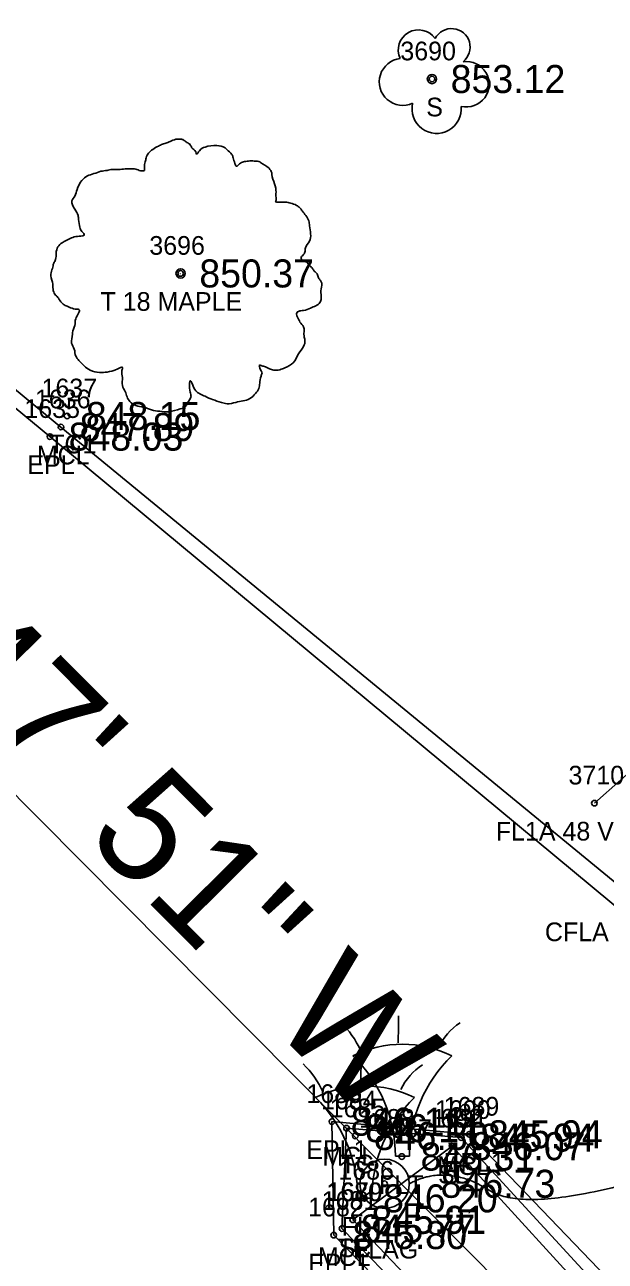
# Model space of a CAD drawing. Extents: x 1622501 to 1626664, y 1117816 to 1121579.
# Drawn here: x 1624818.4 to 1624849.5, y 1120113.7 to 1120179.9 of the extents above; entities that cross this region are included whole.
import ezdxf

# ---------------------------------------------------------------- set-up
doc = ezdxf.new("R2010")
doc.units = 0
for name, color, linetype in [('RD_EX_BldgApp', 7, 'Continuous'), ('RD_EX_BldgApp_txCode', 7, 'Continuous'), ('RD_EX_Conc', 7, 'Continuous'), ('RD_EX_Conc_txCode', 7, 'Continuous'), ('RD_EX_Fence_Other', 7, 'Continuous'), ('RD_EX_Fence_Other_txCode', 7, 'Continuous'), ('RD_EX_Road', 7, 'Continuous'), ('RD_EX_Road_txCode', 7, 'Continuous'), ('RD_EX_SU_Telecom', 7, 'Continuous'), ('RD_EX_TX_BldgApp_ELEV', 7, 'Continuous'), ('RD_EX_TX_Conc_ELEV', 7, 'Continuous'), ('RD_EX_TX_Road_ELEV', 7, 'Continuous'), ('RD_EX_TX_VEG_ELEV', 7, 'Continuous'), ('RD_EX_VEG', 7, 'Continuous'), ('RD_EX_VEG_txCode', 7, 'Continuous'), ('RD_HC_Cl', 7, 'Continuous'), ('RD_HC_Data', 7, 'Continuous'), ('RD_SMD_Locator', 7, 'Continuous')]:
    doc.layers.add(name, color=color, linetype=linetype)

msp = doc.modelspace()

# ---------------------------------------------------------------- linework, layer by layer
at = {"layer": 'RD_EX_BldgApp'}
for p, q in [((1624838.254, 1120119.294), (1624839.004, 1120119.294)), ((1624836.249, 1120117.056), (1624836.999, 1120117.056))]:
    msp.add_line(p, q, dxfattribs=at)
for centre, radius, start, end in [((1624800.547, 1120126.632), 37.876, 358.06712, 0.27154), ((1624831.936, 1120122.936), 4.895, 24.32791, 46.26654), ((1624843.517, 1120123.687), 3.283, 123.29064, 154.48862), ((1624838.629, 1120119.294), 5.997, 63.77943, 116.22057), ((1624830.754, 1120119.294), 7.5, 0, 45.83662), ((1624798.542, 1120124.394), 37.876, 358.06712, 0.27154), ((1624846.504, 1120119.294), 7.5, 134.16338, 180), ((1624829.931, 1120120.698), 4.895, 24.32791, 46.26654), ((1624841.512, 1120121.449), 3.283, 123.29064, 154.48862), ((1624836.624, 1120117.056), 5.997, 63.77943, 116.22057), ((1624828.749, 1120117.056), 7.5, 0, 45.83662), ((1624844.499, 1120117.056), 7.5, 134.16338, 180)]:
    msp.add_arc(centre, radius, start, end, dxfattribs=at)
at = {"layer": 'RD_EX_Conc'}
for points in [[(1624782.174, 1120199.047), (1624784.892, 1120189.449), (1624788.803, 1120184.422), (1624820.359, 1120158.326), (1624851.407, 1120132.805)], [(1624850.338, 1120104.77), (1624846.469, 1120104.073), (1624835.398, 1120115.423), (1624835.641, 1120120.796), (1624841.78, 1120120.291), (1624850.657, 1120110.63), (1624850.338, 1120104.77)]]:
    msp.add_lwpolyline(points, dxfattribs=at)
at = {"layer": 'RD_EX_Fence_Other'}
msp.add_lwpolyline([(1624848.906, 1120138.192), (1624854.552, 1120143.179), (1624862.315, 1120142.094), (1624870.233, 1120142.486)], dxfattribs=at)
at = {"layer": 'RD_EX_Road'}
for points in [[(1624781.367, 1120199.017), (1624784.165, 1120188.994), (1624788.317, 1120183.838), (1624819.769, 1120157.812), (1624850.784, 1120132.057), (1624863.119, 1120123.17), (1624872.562, 1120120.776), (1624881.482, 1120120.158), (1624884.455, 1120120.692), (1624898.026, 1120126.784), (1624903.404, 1120131.449), (1624903.183, 1120131.678), (1624904.185, 1120132.725), (1624940.396, 1120166.874), (1624977.651, 1120202.124), (1625014.07, 1120236.514), (1625050.075, 1120270.322), (1625084.777, 1120302.734), (1625122.295, 1120338.035), (1625158.189, 1120371.975), (1625193.609, 1120405.268), (1625230.886, 1120440.454)], [(1624850.673, 1120104.354), (1624846.437, 1120103.309), (1624834.955, 1120115.072), (1624834.862, 1120121.144), (1624842.21, 1120120.466), (1624851.306, 1120110.995), (1624850.673, 1120104.354)]]:
    msp.add_lwpolyline(points, dxfattribs=at)
at = {"layer": 'RD_EX_SU_Telecom'}
msp.add_circle((1624837.679, 1120117.818), 1.32, dxfattribs=at)
msp.add_open_spline([(1624838.999, 1120117.818), (1624841.003, 1120118.917), (1624845.685, 1120115.968), (1624855.05, 1120119.148)], degree=2, dxfattribs=at)
at = {"layer": 'RD_EX_VEG'}
msp.add_lwpolyline([(1624849.559, 1120105.075), (1624846.771, 1120104.547), (1624835.972, 1120115.889), (1624841.292, 1120119.83), (1624850.052, 1120110.23), (1624849.559, 1120105.075)], dxfattribs=at)
for centre, radius in [((1624840.214, 1120176.954), 0.25), ((1624826.763, 1120166.546), 0.25), ((1624826.751, 1120166.528), 0.0001)]:
    msp.add_circle(centre, radius, dxfattribs=at)
for centre, radius, start, end in [((1624839.493, 1120178.501), 1.084, 34.97629, 204.75602), ((1624841.26, 1120178.656), 0.995, 308.76261, 152.04674), ((1624838.651, 1120176.799), 1.257, 96.45179, 294.73401), ((1624842.054, 1120176.675), 1.218, 256.56668, 98.10463), ((1624840.46, 1120175.358), 1.318, 166.88266, 5.75893)]:
    msp.add_arc(centre, radius, start, end, dxfattribs=at)
for points in [[(1624826.895, 1120173.714), (1624826.595, 1120173.739), (1624826.27, 1120173.639), (1624826.021, 1120173.539), (1624825.796, 1120173.464), (1624825.571, 1120173.364), (1624825.271, 1120173.189), (1624825.046, 1120172.989), (1624824.921, 1120172.739), (1624824.871, 1120172.514), (1624824.821, 1120172.239), (1624824.821, 1120172.064), (1624824.696, 1120172.039), (1624824.546, 1120172.064), (1624824.296, 1120172.139), (1624824.046, 1120172.139), (1624823.796, 1120172.139), (1624823.447, 1120172.114), (1624823.097, 1120172.114), (1624822.822, 1120172.064), (1624822.497, 1120172.014), (1624822.122, 1120171.889), (1624821.772, 1120171.764), (1624821.473, 1120171.515), (1624821.223, 1120171.04), (1624821.098, 1120170.69), (1624820.948, 1120170.44), (1624821.098, 1120169.99), (1624821.273, 1120169.64), (1624821.298, 1120169.44), (1624821.373, 1120169.016), (1624821.473, 1120168.791), (1624821.597, 1120168.591), (1624821.523, 1120168.566), (1624821.148, 1120168.516), (1624820.848, 1120168.416), (1624820.423, 1120168.191), (1624820.198, 1120167.966), (1624820.098, 1120167.641), (1624820.073, 1120167.291), (1624819.973, 1120167.092), (1624819.898, 1120166.817), (1624819.873, 1120166.742), (1624819.823, 1120166.417), (1624819.923, 1120165.967), (1624819.948, 1120165.617), (1624820.073, 1120165.392), (1624820.223, 1120165.217), (1624820.398, 1120164.967), (1624820.798, 1120164.743), (1624821.123, 1120164.643), (1624821.323, 1120164.618), (1624821.148, 1120164.118), (1624821.098, 1120163.768), (1624820.973, 1120163.368), (1624820.973, 1120163.293), (1624820.923, 1120162.818), (1624821.073, 1120162.493), (1624821.148, 1120162.119), (1624821.323, 1120161.894), (1624821.597, 1120161.594), (1624821.922, 1120161.369), (1624822.422, 1120161.244), (1624822.822, 1120161.269), (1624823.397, 1120161.444), (1624823.647, 1120161.519), (1624823.622, 1120161.344), (1624823.647, 1120160.969), (1624823.647, 1120160.544), (1624823.796, 1120160.22), (1624823.896, 1120159.945), (1624824.046, 1120159.695), (1624824.371, 1120159.47), (1624824.771, 1120159.395), (1624825.196, 1120159.245), (1624825.646, 1120159.17), (1624826.145, 1120159.145), (1624826.745, 1120159.295), (1624827.02, 1120159.42), (1624827.12, 1120159.595), (1624827.32, 1120159.97), (1624827.27, 1120160.195), (1624827.295, 1120160.794), (1624827.395, 1120160.619), (1624827.57, 1120160.269), (1624828.07, 1120159.97), (1624828.469, 1120159.795), (1624828.944, 1120159.645), (1624829.244, 1120159.57), (1624829.719, 1120159.645), (1624830.094, 1120159.72), (1624830.469, 1120159.845), (1624830.768, 1120160.12), (1624830.943, 1120160.394), (1624830.993, 1120160.669), (1624831.068, 1120161.044), (1624831.118, 1120161.219)], [(1624831.118, 1120161.219), (1624831.043, 1120161.394), (1624830.993, 1120161.644), (1624831.068, 1120161.619), (1624831.243, 1120161.569), (1624831.518, 1120161.444), (1624831.743, 1120161.369), (1624832.068, 1120161.394), (1624832.343, 1120161.494), (1624832.793, 1120161.769), (1624833.067, 1120162.244), (1624833.342, 1120162.643), (1624833.417, 1120162.968), (1624833.367, 1120163.193), (1624833.342, 1120163.693), (1624833.142, 1120163.943), (1624833.092, 1120164.068), (1624832.992, 1120164.468), (1624833.067, 1120164.518), (1624833.342, 1120164.568), (1624833.717, 1120164.693), (1624833.992, 1120164.817), (1624834.217, 1120164.992), (1624834.292, 1120165.217), (1624834.267, 1120165.617), (1624834.317, 1120166.017), (1624834.242, 1120166.167), (1624834.142, 1120166.317), (1624834.067, 1120166.517), (1624833.917, 1120166.667), (1624833.817, 1120166.817), (1624833.717, 1120166.917), (1624833.592, 1120167.067), (1624833.417, 1120167.191), (1624833.267, 1120167.241), (1624833.217, 1120167.391), (1624833.367, 1120167.591), (1624833.417, 1120167.691), (1624833.442, 1120167.916), (1624833.667, 1120168.266), (1624833.717, 1120168.666), (1624833.667, 1120169.091), (1624833.617, 1120169.366), (1624833.467, 1120169.64), (1624833.267, 1120169.89), (1624833.142, 1120170.065), (1624832.967, 1120170.19), (1624832.643, 1120170.315), (1624832.393, 1120170.365), (1624832.043, 1120170.365), (1624831.843, 1120170.415), (1624831.868, 1120170.465), (1624831.868, 1120170.615), (1624831.868, 1120170.89), (1624831.793, 1120171.34), (1624831.643, 1120171.839), (1624831.643, 1120171.864), (1624831.543, 1120172.114), (1624831.318, 1120172.314), (1624831.143, 1120172.414), (1624830.943, 1120172.539), (1624830.693, 1120172.564), (1624830.394, 1120172.564), (1624830.119, 1120172.514), (1624829.919, 1120172.414), (1624829.744, 1120172.289), (1624829.669, 1120172.439), (1624829.569, 1120172.739), (1624829.519, 1120172.889), (1624829.369, 1120173.064), (1624829.144, 1120173.264), (1624828.694, 1120173.389), (1624828.07, 1120173.314), (1624827.77, 1120173.114), (1624827.62, 1120172.939), (1624827.57, 1120173.064), (1624827.37, 1120173.264), (1624827.27, 1120173.439), (1624827.095, 1120173.564), (1624826.945, 1120173.664), (1624826.845, 1120173.714)]]:
    msp.add_spline(points, degree=3, dxfattribs=at)
at = {"layer": 'RD_HC_Cl'}
msp.add_line((1624870.491, 1120085.684), (1624760.808, 1120196.145), dxfattribs=at)
at = {"layer": 'RD_SMD_Locator'}
for centre in [(1624840.214, 1120176.954), (1624826.763, 1120166.546), (1624820.688, 1120158.915), (1624820.359, 1120158.326), (1624819.769, 1120157.812), (1624848.906, 1120138.192), (1624834.862, 1120121.144), (1624835.641, 1120120.796), (1624842.21, 1120120.466), (1624836.108, 1120120.378), (1624841.292, 1120119.83), (1624841.292, 1120119.83), (1624841.78, 1120120.291), (1624838.601, 1120119.276), (1624837.679, 1120117.818), (1624836.596, 1120117.038), (1624835.972, 1120115.889), (1624835.972, 1120115.889), (1624835.398, 1120115.423), (1624834.955, 1120115.072)]:
    msp.add_circle(centre, 0.15, dxfattribs=at)

# ---------------------------------------------------------------- texts
at = {"layer": 'RD_EX_BldgApp_txCode'}
for s, p in [('1688', (1624836.309, 1120120.818)), ('1687', (1624837.231, 1120120.276)), ('1686', (1624835.202, 1120118.038)), ('FLT', (1624837.38, 1120117.276)), ('FLT', (1624835.376, 1120115.038)), ('FLAG', (1624835.986, 1120113.818))]:
    msp.add_text(s, height=1, dxfattribs=at).set_placement(p)
at = {"layer": 'RD_EX_Conc_txCode'}
for s, p in [('1636', (1624818.965, 1120159.326)), ('1637', (1624819.318, 1120159.915)), ('TC1', (1624819.728, 1120156.915)), ('MCL', (1624819.068, 1120156.326)), ('CFLA 18 CONC', (1624846.257, 1120130.805)), ('1684', (1624834.271, 1120121.796)), ('1685', (1624834.737, 1120121.378)), ('1690', (1624840.371, 1120121.291)), ('1691', (1624840.206, 1120120.83)), ('MCL', (1624834.349, 1120118.796)), ('TC', (1624835.312, 1120118.378)), ('MCL', (1624840.489, 1120118.291)), ('TC', (1624840.497, 1120117.83)), ('1681', (1624834.311, 1120116.423)), ('1679', (1624834.601, 1120116.889)), ('TC', (1624835.176, 1120113.889)), ('MCL', (1624834.106, 1120113.423))]:
    msp.add_text(s, height=1, dxfattribs=at).set_placement(p)
at = {"layer": 'RD_EX_Fence_Other_txCode'}
for s, p in [('3710', (1624847.52, 1120139.192)), ('FL1A 48 VINYL', (1624843.63, 1120136.192))]:
    msp.add_text(s, height=1, dxfattribs=at).set_placement(p)
at = {"layer": 'RD_EX_Road_txCode'}
for s, p in [('1635', (1624818.399, 1120158.812)), ('EPL', (1624818.564, 1120155.812)), ('1683', (1624833.492, 1120122.144)), ('1689', (1624840.84, 1120121.466)), ('EPL1', (1624833.492, 1120119.144)), ('EPL1', (1624840.84, 1120118.466)), ('1682', (1624833.585, 1120116.072)), ('EPL1', (1624833.585, 1120113.072))]:
    msp.add_text(s, height=1, dxfattribs=at).set_placement(p)
at = {"layer": 'RD_EX_TX_BldgApp_ELEV'}
for s, p in [('846.31', (1624839.601, 1120118.526)), ('846.73', (1624840.679, 1120117.068)), ('846.20', (1624837.596, 1120116.288))]:
    msp.add_text(s, height=1.5, dxfattribs=at).set_placement(p)
at = {"layer": 'RD_EX_TX_Conc_ELEV'}
for s, p in [('848.15', (1624821.688, 1120158.165)), ('847.89', (1624821.359, 1120157.576)), ('846.14', (1624836.641, 1120120.046)), ('846.30', (1624837.108, 1120119.628)), ('846.07', (1624842.292, 1120119.08)), ('845.94', (1624842.78, 1120119.541)), ('845.91', (1624836.972, 1120115.139)), ('845.77', (1624836.398, 1120114.673))]:
    msp.add_text(s, height=1.5, dxfattribs=at).set_placement(p)
at = {"layer": 'RD_EX_TX_Road_ELEV'}
for s, p in [('848.03', (1624820.769, 1120157.062)), ('846.11', (1624835.862, 1120120.394)), ('845.94', (1624843.21, 1120119.716)), ('845.80', (1624835.955, 1120114.322))]:
    msp.add_text(s, height=1.5, dxfattribs=at).set_placement(p)
at = {"layer": 'RD_EX_TX_VEG_ELEV'}
for s, p in [('853.12', (1624841.214, 1120176.204)), ('850.37', (1624827.763, 1120165.796)), ('846.07', (1624842.292, 1120119.08)), ('845.91', (1624836.972, 1120115.139))]:
    msp.add_text(s, height=1.5, dxfattribs=at).set_placement(p)
at = {"layer": 'RD_EX_VEG_txCode'}
for s, p in [('3690', (1624838.521, 1120177.954)), ('S', (1624839.907, 1120174.954)), ('3696', (1624825.086, 1120167.546)), ('T 18 MAPLE', (1624822.476, 1120164.546)), ('1692', (1624839.922, 1120120.83)), ('SL', (1624840.536, 1120117.83)), ('1680', (1624834.562, 1120116.889)), ('SL', (1624835.216, 1120113.889))]:
    msp.add_text(s, height=1, dxfattribs=at).set_placement(p)
at = {"layer": 'RD_HC_Data'}
msp.add_text('N 44%%d 47\' 51" W', height=6, rotation=314.79754, dxfattribs=at).set_placement((1624796.869, 1120161.247))

doc.saveas('drawing.dxf')
